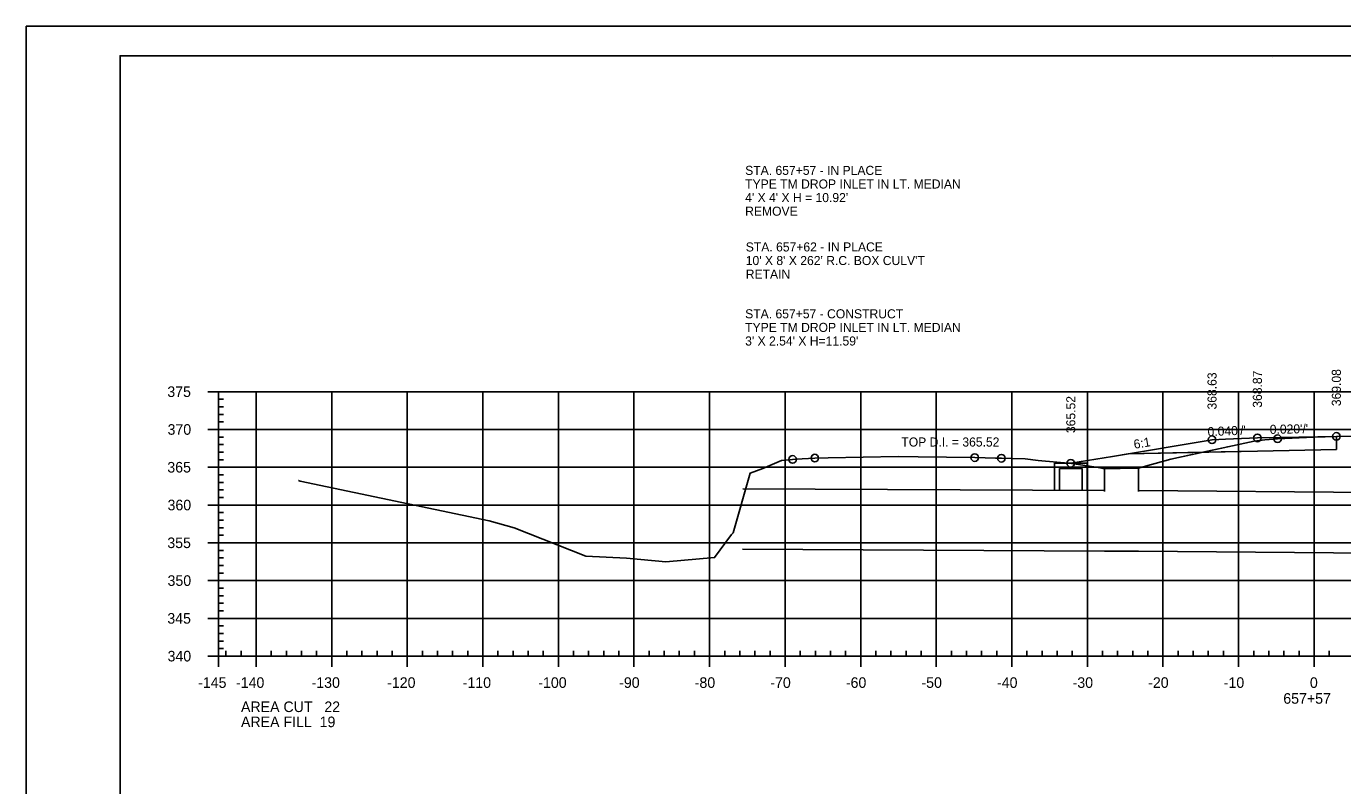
# Model space of a CAD drawing. Extents: x 1359801 to 1362404, y 372415 to 374228.
# Drawn here: x 1361649.5 to 1361823.7, y 373060.8 to 373161.3 of the extents above; entities that cross this region are included whole.
import ezdxf

# ---------------------------------------------------------------- set-up
doc = ezdxf.new("R2010")
doc.units = 0
for name, color, linetype in [('S_DRG_PT_SYM', 7, 'Continuous'), ('S_ELECTRIC_UTILITIES_ANNOT', 7, 'Continuous'), ('S_IRON_PIN', 7, 'Continuous'), ('S_MAILBOX', 7, 'Continuous'), ('S_PRIMARY_CTL', 7, 'Continuous'), ('S_SANITARY_SEWER', 7, 'Continuous'), ('S_SHOULDER', 7, 'Continuous'), ('S_UNDERGROUND_CABLE', 7, 'Continuous'), ('S_UTILITY_POLE_ANNOT', 7, 'Continuous'), ('S_UTL_PT_SYM', 7, 'Continuous'), ('S_WATER_UTILITIES', 7, 'Continuous')]:
    doc.layers.add(name, color=color, linetype=linetype)

msp = doc.modelspace()

# ---------------------------------------------------------------- linework, layer by layer
at = {"layer": 'S_DRG_PT_SYM'}
msp.add_lwpolyline([(1361685.51, 373101.18), (1361685.52, 373101.18), (1361685.59, 373101.12), (1361685.73, 373101.09), (1361710.73, 373095.82), (1361714.04, 373094.88), (1361723.53, 373091.17), (1361728.91, 373090.88), (1361734.09, 373090.41), (1361740.56, 373090.96), (1361742.78, 373094), (1361743.02, 373094.25), (1361745.25, 373102.15), (1361746.96, 373102.75), (1361749.4, 373103.81), (1361750.55, 373103.91), (1361750.88, 373103.96), (1361751.31, 373103.98), (1361753.82, 373104.13), (1361755.58, 373104.16), (1361764.83, 373104.35), (1361767.5, 373104.31), (1361774.98, 373104.19), (1361777.73, 373104.12), (1361778.5, 373104.11), (1361779.9, 373104.07), (1361781.65, 373104.02), (1361783.37, 373103.83), (1361787.84, 373103.43), (1361791.32, 373102.89), (1361792.15, 373102.72), (1361794.23, 373102.75), (1361796.63, 373102.78), (1361797.59, 373103.07), (1361800.93, 373103.97), (1361808.46, 373105.63), (1361811.95, 373106.38), (1361813.36, 373106.53), (1361815.06, 373106.7), (1361819.84, 373106.89), (1361822.83, 373107), (1361835.48, 373107.06)], dxfattribs=at)
at = {"layer": 'S_ELECTRIC_UTILITIES_ANNOT'}
for p, q in [((1361822.83, 373105.25), (1361822.83, 373107)), ((1361805.16, 373104.9), (1361795.27, 373104.7)), ((1361805.16, 373104.9), (1361812.38, 373105.05)), ((1361812.38, 373105.05), (1361822.83, 373105.25)), ((1361787.69, 373103.44), (1361787.84, 373103.43))]:
    msp.add_line(p, q, dxfattribs=at)
for points in [[(1361822.83, 373107), (1361819.84, 373106.89), (1361815.06, 373106.7), (1361813.36, 373106.53), (1361811.95, 373106.38), (1361808.46, 373105.63), (1361805.16, 373104.9)], [(1361787.84, 373103.43), (1361789.86, 373103.11), (1361791.32, 373102.89), (1361792.15, 373102.72), (1361794.23, 373102.75), (1361796.63, 373102.78), (1361797.59, 373103.07), (1361800.93, 373103.97), (1361805.16, 373104.9)], [(1361795.27, 373104.7), (1361795.27, 373104.7), (1361793.21, 373104.36), (1361787.69, 373103.44)]]:
    msp.add_lwpolyline(points, dxfattribs=at)
at = {"layer": 'S_MAILBOX'}
for p, q in [((1361674.89, 373112.92), (1361964.89, 373112.92)), ((1361674.89, 373077.92), (1361674.89, 373112.92)), ((1361679.89, 373077.92), (1361679.89, 373112.92)), ((1361689.89, 373077.92), (1361689.89, 373112.92)), ((1361699.89, 373077.92), (1361699.89, 373112.92)), ((1361709.89, 373077.92), (1361709.89, 373112.92)), ((1361719.89, 373077.92), (1361719.89, 373112.92)), ((1361729.89, 373077.92), (1361729.89, 373112.92)), ((1361739.89, 373077.92), (1361739.89, 373112.92)), ((1361749.89, 373077.92), (1361749.89, 373112.92)), ((1361759.89, 373077.92), (1361759.89, 373112.92)), ((1361769.89, 373077.92), (1361769.89, 373112.92)), ((1361779.89, 373077.92), (1361779.89, 373112.92)), ((1361789.89, 373077.92), (1361789.89, 373112.92)), ((1361799.89, 373077.92), (1361799.89, 373112.92)), ((1361809.89, 373077.92), (1361809.89, 373112.92)), ((1361819.89, 373077.92), (1361819.89, 373112.92)), ((1361674.89, 373107.92), (1361964.89, 373107.92)), ((1361674.89, 373102.92), (1361964.89, 373102.92)), ((1361674.89, 373097.92), (1361964.89, 373097.92)), ((1361674.89, 373092.92), (1361964.89, 373092.92)), ((1361674.89, 373087.92), (1361964.89, 373087.92)), ((1361674.89, 373082.92), (1361964.89, 373082.92)), ((1361674.89, 373077.92), (1361964.89, 373077.92))]:
    msp.add_line(p, q, dxfattribs=at)
at = {"layer": 'S_SANITARY_SEWER'}
msp.add_lwpolyline([(1361787.69, 373103.44), (1361793.21, 373104.36), (1361806.38, 373106.56), (1361808.14, 373106.63), (1361812.38, 373106.8), (1361815.39, 373106.86), (1361822.83, 373107)], dxfattribs=at)
at = {"layer": 'S_SHOULDER'}
msp.add_line((1361649.49, 373161.28), (1361982.82, 373161.28), dxfattribs=at)
for points in [[(1361649.48, 373161.28), (1361982.82, 373161.28), (1361982.82, 372947.94), (1361649.48, 372947.94)], [(1361895.81, 373157.38), (1361895.81, 373147.5), (1361931.54, 373147.5), (1361931.54, 373144.58), (1361954.74, 373144.58), (1361954.74, 373120.25), (1361978.07, 373120.25), (1361978.07, 372951.92), (1361661.89, 372951.92), (1361661.89, 373157.38)]]:
    msp.add_lwpolyline(points, close=True, dxfattribs=at)
for centre in [(1361806.38, 373106.56), (1361812.38, 373106.8), (1361815.06, 373106.7), (1361822.83, 373107), (1361750.88, 373103.96), (1361753.82, 373104.13), (1361774.98, 373104.19), (1361778.5, 373104.11), (1361787.69, 373103.44)]:
    msp.add_circle(centre, 0.5, dxfattribs=at)
at = {"layer": 'S_UNDERGROUND_CABLE'}
for points in [[(1361822.83, 373107), (1361822.83, 373105.25)], [(1361822.83, 373105.25), (1361812.38, 373105.05), (1361795.27, 373104.7)]]:
    msp.add_lwpolyline(points, dxfattribs=at)
at = {"layer": 'S_UTILITY_POLE_ANNOT'}
for p, q in [((1361789.86, 373103.44), (1361785.52, 373103.44)), ((1361789.19, 373102.77), (1361786.19, 373102.77)), ((1361792.15, 373102.72), (1361792.15, 373099.73)), ((1361796.63, 373102.78), (1361796.63, 373099.69)), ((1361792.19, 373099.83), (1361744.28, 373100.08)), ((1361951.94, 373098.53), (1361796.7, 373099.83)), ((1361792.15, 373091.83), (1361744.24, 373092.08)), ((1361792.15, 373091.83), (1361796.63, 373091.83)), ((1361951.88, 373090.53), (1361796.63, 373091.83))]:
    msp.add_line(p, q, dxfattribs=at)
for points in [[(1361785.52, 373103.44), (1361785.52, 373099.87)], [(1361789.86, 373099.84), (1361789.86, 373103.44)], [(1361786.19, 373102.77), (1361786.19, 373099.86)], [(1361789.19, 373099.85), (1361789.19, 373102.77)]]:
    msp.add_lwpolyline(points, dxfattribs=at)
at = {"layer": 'S_UTL_PT_SYM'}
for p, q in [((1361661.89, 373157.38), (1361978.07, 373157.38)), ((1361661.89, 372951.92), (1361661.89, 373157.38)), ((1361814.41, 373157.12), (1361814.41, 373157.12)), ((1361814.41, 373157.12), (1361814.41, 373157.12))]:
    msp.add_line(p, q, dxfattribs=at)
at = {"layer": 'S_WATER_UTILITIES'}
for p, q in [((1361673.49, 373112.92), (1361674.89, 373112.92)), ((1361674.89, 373077.92), (1361674.89, 373112.92)), ((1361674.89, 373111.92), (1361675.59, 373111.92)), ((1361674.89, 373110.92), (1361675.59, 373110.92)), ((1361674.89, 373109.92), (1361675.59, 373109.92)), ((1361674.89, 373108.92), (1361675.59, 373108.92)), ((1361673.49, 373107.92), (1361674.89, 373107.92)), ((1361674.89, 373106.92), (1361675.59, 373106.92)), ((1361674.89, 373105.92), (1361675.59, 373105.92)), ((1361674.89, 373104.92), (1361675.59, 373104.92)), ((1361674.89, 373103.92), (1361675.59, 373103.92)), ((1361673.49, 373102.92), (1361674.89, 373102.92)), ((1361674.89, 373101.92), (1361675.59, 373101.92)), ((1361674.89, 373100.92), (1361675.59, 373100.92)), ((1361674.89, 373099.92), (1361675.59, 373099.92)), ((1361673.49, 373097.92), (1361674.89, 373097.92)), ((1361674.89, 373098.92), (1361675.59, 373098.92)), ((1361674.89, 373096.92), (1361675.59, 373096.92)), ((1361674.89, 373095.92), (1361675.59, 373095.92)), ((1361674.89, 373094.92), (1361675.59, 373094.92)), ((1361673.49, 373092.92), (1361674.89, 373092.92)), ((1361674.89, 373093.92), (1361675.59, 373093.92)), ((1361674.89, 373091.92), (1361675.59, 373091.92)), ((1361674.89, 373090.92), (1361675.59, 373090.92)), ((1361674.89, 373089.92), (1361675.59, 373089.92)), ((1361673.49, 373087.92), (1361674.89, 373087.92)), ((1361674.89, 373088.92), (1361675.59, 373088.92)), ((1361674.89, 373086.92), (1361675.59, 373086.92)), ((1361674.89, 373085.92), (1361675.59, 373085.92)), ((1361674.89, 373084.92), (1361675.59, 373084.92)), ((1361674.89, 373083.92), (1361675.59, 373083.92)), ((1361673.49, 373082.92), (1361674.89, 373082.92)), ((1361674.89, 373081.92), (1361675.59, 373081.92)), ((1361674.89, 373080.92), (1361675.59, 373080.92)), ((1361674.89, 373079.92), (1361675.59, 373079.92)), ((1361674.89, 373078.92), (1361675.59, 373078.92)), ((1361673.49, 373077.92), (1361674.89, 373077.92)), ((1361674.89, 373077.92), (1361674.89, 373078.62)), ((1361674.89, 373077.92), (1361964.89, 373077.92)), ((1361674.89, 373076.52), (1361674.89, 373077.92)), ((1361675.89, 373077.92), (1361675.89, 373078.62)), ((1361677.89, 373077.92), (1361677.89, 373078.62)), ((1361679.89, 373076.52), (1361679.89, 373077.92)), ((1361681.89, 373077.92), (1361681.89, 373078.62)), ((1361683.89, 373077.92), (1361683.89, 373078.62)), ((1361685.89, 373077.92), (1361685.89, 373078.62)), ((1361687.89, 373077.92), (1361687.89, 373078.62)), ((1361689.89, 373076.52), (1361689.89, 373077.92)), ((1361691.89, 373077.92), (1361691.89, 373078.62)), ((1361693.89, 373077.92), (1361693.89, 373078.62)), ((1361695.89, 373077.92), (1361695.89, 373078.62)), ((1361697.89, 373077.92), (1361697.89, 373078.62)), ((1361699.89, 373076.52), (1361699.89, 373077.92)), ((1361701.89, 373077.92), (1361701.89, 373078.62)), ((1361703.89, 373077.92), (1361703.89, 373078.62)), ((1361705.89, 373077.92), (1361705.89, 373078.62)), ((1361707.89, 373077.92), (1361707.89, 373078.62)), ((1361709.89, 373076.52), (1361709.89, 373077.92)), ((1361711.89, 373077.92), (1361711.89, 373078.62)), ((1361713.89, 373077.92), (1361713.89, 373078.62)), ((1361715.89, 373077.92), (1361715.89, 373078.62)), ((1361717.89, 373077.92), (1361717.89, 373078.62)), ((1361719.89, 373076.52), (1361719.89, 373077.92)), ((1361721.89, 373077.92), (1361721.89, 373078.62)), ((1361723.89, 373077.92), (1361723.89, 373078.62)), ((1361725.89, 373077.92), (1361725.89, 373078.62)), ((1361727.89, 373077.92), (1361727.89, 373078.62)), ((1361729.89, 373076.52), (1361729.89, 373077.92)), ((1361731.89, 373077.92), (1361731.89, 373078.62)), ((1361733.89, 373077.92), (1361733.89, 373078.62)), ((1361735.89, 373077.92), (1361735.89, 373078.62)), ((1361737.89, 373077.92), (1361737.89, 373078.62)), ((1361739.89, 373076.52), (1361739.89, 373077.92)), ((1361741.89, 373077.92), (1361741.89, 373078.62)), ((1361743.89, 373077.92), (1361743.89, 373078.62)), ((1361745.89, 373077.92), (1361745.89, 373078.62)), ((1361747.89, 373077.92), (1361747.89, 373078.62)), ((1361749.89, 373076.52), (1361749.89, 373077.92)), ((1361751.89, 373077.92), (1361751.89, 373078.62)), ((1361753.89, 373077.92), (1361753.89, 373078.62)), ((1361755.89, 373077.92), (1361755.89, 373078.62)), ((1361757.89, 373077.92), (1361757.89, 373078.62)), ((1361759.89, 373076.52), (1361759.89, 373077.92)), ((1361761.89, 373077.92), (1361761.89, 373078.62)), ((1361763.89, 373077.92), (1361763.89, 373078.62)), ((1361765.89, 373077.92), (1361765.89, 373078.62)), ((1361767.89, 373077.92), (1361767.89, 373078.62)), ((1361769.89, 373076.52), (1361769.89, 373077.92)), ((1361771.89, 373077.92), (1361771.89, 373078.62)), ((1361773.89, 373077.92), (1361773.89, 373078.62)), ((1361775.89, 373077.92), (1361775.89, 373078.62)), ((1361777.89, 373077.92), (1361777.89, 373078.62)), ((1361779.89, 373076.52), (1361779.89, 373077.92)), ((1361781.89, 373077.92), (1361781.89, 373078.62)), ((1361783.89, 373077.92), (1361783.89, 373078.62)), ((1361785.89, 373077.92), (1361785.89, 373078.62)), ((1361787.89, 373077.92), (1361787.89, 373078.62)), ((1361789.89, 373076.52), (1361789.89, 373077.92)), ((1361791.89, 373077.92), (1361791.89, 373078.62)), ((1361793.89, 373077.92), (1361793.89, 373078.62)), ((1361795.89, 373077.92), (1361795.89, 373078.62)), ((1361797.89, 373077.92), (1361797.89, 373078.62)), ((1361799.89, 373076.52), (1361799.89, 373077.92)), ((1361801.89, 373077.92), (1361801.89, 373078.62)), ((1361803.89, 373077.92), (1361803.89, 373078.62)), ((1361805.89, 373077.92), (1361805.89, 373078.62)), ((1361807.89, 373077.92), (1361807.89, 373078.62)), ((1361809.89, 373076.52), (1361809.89, 373077.92)), ((1361811.89, 373077.92), (1361811.89, 373078.62)), ((1361813.89, 373077.92), (1361813.89, 373078.62)), ((1361815.89, 373077.92), (1361815.89, 373078.62)), ((1361817.89, 373077.92), (1361817.89, 373078.62)), ((1361819.89, 373076.52), (1361819.89, 373077.92)), ((1361821.89, 373077.92), (1361821.89, 373078.62))]:
    msp.add_line(p, q, dxfattribs=at)

# ---------------------------------------------------------------- texts
at = {"layer": 'S_IRON_PIN'}
for s, rotation, p in [('368.63', 90, (1361806.98, 373110.56)), ('368.87', 90, (1361812.98, 373110.8)), ('369.08', 90, (1361823.43, 373111)), ('365.52', 90, (1361788.29, 373107.44)), ("0.040'/'", 2.2906, (1361805.81, 373107.03)), ("0.020'/'", 1.1458, (1361814.03, 373107.33)), ('6:1', 9.4623, (1361796.11, 373105.35))]:
    msp.add_text(s, height=1.2, rotation=rotation, dxfattribs=at).set_placement(p)
at = {"layer": 'S_PRIMARY_CTL'}
for s, p in [('375', (1361668.14, 373112.22)), ('370', (1361668.17, 373107.22)), ('365', (1361668.14, 373102.22)), ('360', (1361668.17, 373097.22)), ('355', (1361668.14, 373092.22)), ('350', (1361668.17, 373087.22)), ('345', (1361668.14, 373082.22)), ('340', (1361668.17, 373077.22)), ('-145', (1361672.22, 373073.72)), ('-140', (1361677.23, 373073.72)), ('-130', (1361687.23, 373073.72)), ('-120', (1361697.23, 373073.72)), ('-110', (1361707.23, 373073.72)), ('-100', (1361717.23, 373073.72)), ('-90', (1361727.93, 373073.72)), ('-80', (1361737.93, 373073.72)), ('-70', (1361747.93, 373073.72)), ('-60', (1361757.93, 373073.72)), ('-50', (1361767.93, 373073.72)), ('-40', (1361777.93, 373073.72)), ('-30', (1361787.93, 373073.72)), ('-20', (1361797.93, 373073.72)), ('-10', (1361807.93, 373073.72)), ('0', (1361819.33, 373073.72)), ('AREA CUT   22', (1361677.89, 373070.52)), ('657+57', (1361815.81, 373071.62)), ('AREA FILL  19', (1361677.89, 373068.52))]:
    msp.add_text(s, height=1.4, dxfattribs=at).set_placement(p)
at = {"layer": 'S_SHOULDER'}
for p in [(1361822.78, 373106.95), (1361792.11, 373102.67), (1361796.59, 373102.73)]:
    msp.add_text('+', height=0.1, dxfattribs=at).set_placement(p)
at = {"layer": 'S_UTILITY_POLE_ANNOT'}
for s, p in [('STA. 657+57 - IN PLACE', (1361744.6, 373141.61)), ('TYPE TM DROP INLET IN LT. MEDIAN', (1361744.6, 373139.81)), ("4' X 4' X H = 10.92'", (1361744.6, 373138.01)), ('REMOVE', (1361744.6, 373136.21)), ('STA. 657+62 - IN PLACE', (1361744.68, 373131.48)), ("10' X 8' X 262' R.C. BOX CULV'T", (1361744.68, 373129.68)), ('RETAIN', (1361744.68, 373127.88)), ('STA. 657+57 - CONSTRUCT', (1361744.6, 373122.63)), ('TYPE TM DROP INLET IN LT. MEDIAN', (1361744.6, 373120.83)), ("3' X 2.54' X H=11.59'", (1361744.6, 373119.03)), ('TOP D.I. = 365.52', (1361765.27, 373105.66))]:
    msp.add_text(s, height=1.2, dxfattribs=at).set_placement(p)

doc.saveas('drawing.dxf')
